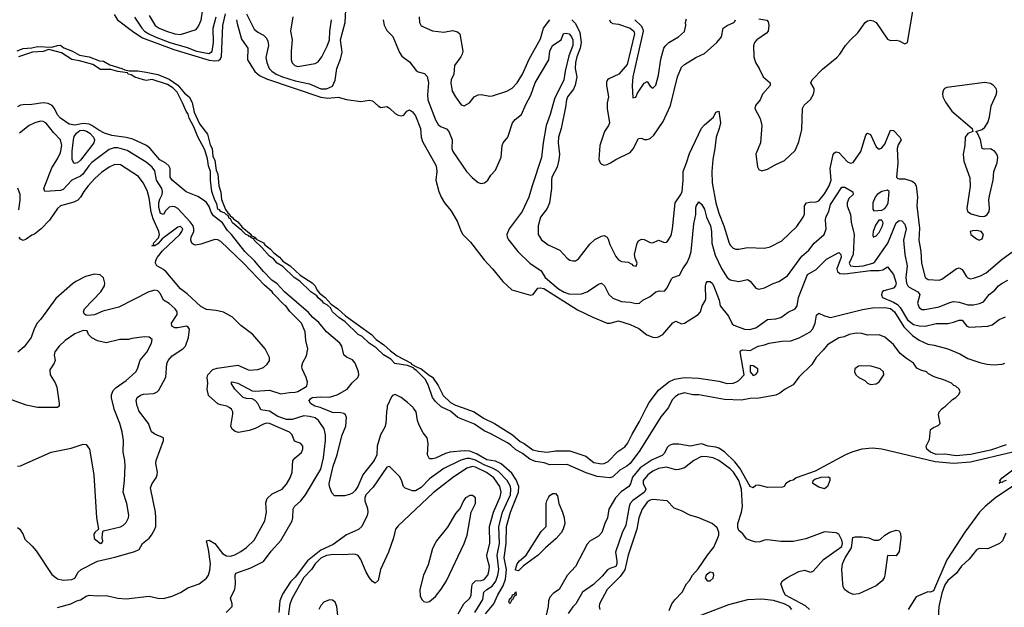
# Model space of a CAD drawing. Header units: inches. Extents: x 2001573 to 2220545, y 644482 to 846830.
# Tile 407 of 656: x 2092145 to 2099025, y 758605 to 762710. Entities that reach past the tile are written whole.
import ezdxf

# ---------------------------------------------------------------- set-up
doc = ezdxf.new("R2010")
doc.units = ezdxf.units.IN
doc.header["$MEASUREMENT"] = 0
doc.layers.add('C0795', color=7, linetype='Continuous')
doc.layers.add('C0796', color=7, linetype='Continuous')

msp = doc.modelspace()

# ---------------------------------------------------------------- linework, layer by layer
at = {"layer": 'C0795', "color": 5}
for points, elevation in [([(2092130, 759162.7), (2092147.2, 759150), (2092170, 759112.8), (2092182.2, 759082.2), (2092233.2, 759033.2), (2092260.3, 759000.3), (2092370, 758834.1), (2092410, 758804.9), (2092450, 758795), (2092510, 758799.5), (2092530, 758808.2), (2092555, 758850), (2092575, 758870), (2092690, 758928.1), (2092810, 758954.6), (2092950, 758994.3), (2092979.5, 759010), (2093003.6, 759050), (2093050, 759089.1), (2093067, 759110), (2093090.7, 759150), (2093095.9, 759170), (2093096.4, 759230), (2093093.5, 759270), (2093060.5, 759439.5), (2093070.6, 759469.4), (2093098.5, 759510), (2093106, 759530), (2093107.2, 759550), (2093097.2, 759610), (2093099.1, 759630), (2093149.6, 759770), (2093149.6, 759789.6), (2093090, 759814.7), (2093066.3, 759830), (2093045.1, 759890), (2092978.3, 759978.3), (2092969.8, 760000)], 320), ([(2092130, 759590.3), (2092150, 759593.4), (2092365.2, 759690), (2092504.1, 759715.9), (2092590, 759744.2), (2092610, 759742.4), (2092632.3, 759710), (2092664.4, 759530), (2092682.1, 759230), (2092696.1, 759150), (2092670, 759128.7), (2092663.8, 759116.2), (2092666.3, 759086.3), (2092710, 759051.3), (2092721.9, 759058.1), (2092726.2, 759070), (2092722.7, 759090), (2092726.1, 759133.9), (2092730, 759139.5), (2092850, 759168.5), (2092870, 759179.3), (2092890, 759198), (2092906.6, 759230), (2092908.3, 759250), (2092895, 759330), (2092868.1, 759410), (2092878.2, 759490), (2092882.8, 759590), (2092880.3, 759630), (2092868.7, 759690), (2092870.6, 759770.6), (2092861.8, 759830), (2092846.2, 759890), (2092805, 759990), (2092802.8, 760000)], 340), ([(2092410, 758603), (2092503.7, 758630), (2092544, 758650), (2092570, 758657.2), (2092610, 758683.5), (2092630, 758690.5), (2092690, 758685.2), (2092750, 758686.8), (2092830, 758668.1), (2092890, 758663.5), (2093050, 758682.7), (2093111, 758670), (2093150, 758667.2), (2093210, 758682), (2093270, 758709.1), (2093319.8, 758740.2), (2093399.5, 758770), (2093451, 758809), (2093464.5, 758830), (2093474.9, 758865.1), (2093478, 758910), (2093464.3, 759010), (2093450, 759070.3), (2093470, 759073.5), (2093509.2, 759050), (2093561.4, 758981.4), (2093590, 758963.7), (2093617.5, 758962.5), (2093648.6, 758971.4), (2093690, 758994.2), (2093730, 759023.2), (2093784.9, 759075.1), (2093857.8, 759210), (2093869.8, 759270), (2093864.4, 759335.6), (2093873.8, 759366.2), (2093910, 759396.9), (2093979.7, 759430), (2094010, 759464.9), (2094035.7, 759510), (2094049.8, 759550), (2094054.7, 759630), (2094070, 759650.4), (2094113.4, 759686.6), (2094123.5, 759710), (2094122.7, 759730), (2094110, 759749.6), (2094066.1, 759766.1), (2094049.8, 759810), (2094030, 759827.7), (2093890, 759889), (2093870, 759890.9), (2093850, 759885), (2093790, 759853.5), (2093750, 759840.2), (2093674.7, 759825.3), (2093650, 759832.5), (2093629, 759850), (2093620.7, 759870), (2093633.9, 759953.9), (2093634.3, 759970), (2093625.1, 759990), (2093609.2, 760000)], 280), ([(2093587.1, 758570), (2093629, 758610), (2093629.8, 758630), (2093619.3, 758670), (2093648.1, 758731.9), (2093653.3, 758770), (2093650.5, 758829.5), (2093656.4, 758843.6), (2093759.5, 758880.5), (2093850, 758924.1), (2093903.2, 758996.8), (2093970, 759071.3), (2094049.8, 759210), (2094054.8, 759230), (2094056.4, 759290), (2094066.6, 759310), (2094109.9, 759350.1), (2094143.1, 759390), (2094249.1, 759570), (2094269.2, 759650), (2094282, 759770), (2094282, 759810), (2094273.1, 759853.1), (2094233.6, 759910), (2094210, 759927.7), (2094170, 759938.8), (2094130, 759942.7), (2094050, 759917.1), (2094010, 759916.5), (2093950, 759937.9), (2093890, 759976.2), (2093830, 759984.4), (2093822.8, 760000)], 260), ([(2094712, 760000), (2094707.3, 759970), (2094704.5, 759890), (2094696, 759864), (2094666.6, 759810), (2094643, 759730), (2094640.6, 759670), (2094622.9, 759630), (2094556.1, 759550), (2094543.1, 759530), (2094508.8, 759450), (2094490, 759421.6), (2094470, 759402), (2094450, 759392.2), (2094415, 759385), (2094344.5, 759384.5), (2094325.7, 759405.7), (2094309.9, 759449.9), (2094308.2, 759470), (2094334.7, 759590), (2094363.8, 759670), (2094397.2, 759802.8), (2094424.9, 759870), (2094429.8, 759930), (2094421.6, 759950), (2094410, 759959.8), (2094390, 759964.7), (2094330, 759964.9), (2094256.8, 759996.8), (2094245.2, 760000)], 240), ([(2095400.2, 758559.8), (2095458.1, 758630), (2095486.5, 758693.5), (2095523.9, 758756.1), (2095539.2, 758800.8), (2095545.8, 758870), (2095529.5, 758950), (2095544.8, 759050), (2095546.8, 759170), (2095574.1, 759270), (2095631.3, 759410), (2095633, 759450), (2095615.4, 759495.4), (2095583.2, 759543.2), (2095510, 759608.5), (2095470, 759625), (2095410, 759635.9), (2095338, 759678), (2095290, 759695.5), (2095250, 759698.8), (2095152.1, 759687.9), (2095121, 759679), (2095050, 759647.3), (2095030, 759641.5), (2095010, 759643), (2094996, 759670), (2094999, 759750), (2094992.8, 759790), (2094963.8, 759823.8), (2094936.8, 759876.8), (2094925.3, 759910), (2094915.5, 759970), (2094897.1, 759997.1), (2094893.9, 760000)], 240), ([(2096679.7, 760000), (2096625.1, 759934.9), (2096478.9, 759701.1), (2096410.9, 759609.1), (2096388.5, 759590), (2096337.8, 759562.2), (2096290, 759517.5), (2096270, 759509), (2096179.5, 759519.5), (2096104.7, 759544.7), (2095970, 759603), (2095850, 759601.5), (2095810, 759614.6), (2095750, 759622.9), (2095729.9, 759629.9), (2095710, 759639.4), (2095659.7, 759679.7), (2095610, 759706.5), (2095577.8, 759737.8), (2095553.6, 759753.6), (2095437.3, 759817.3), (2095390, 759837.4), (2095324.5, 759884.5), (2095206, 759930), (2095155, 759975), (2095100.1, 760000)], 220), ([(2095238.1, 760000), (2095320.4, 759970), (2095387.2, 759927.2), (2095463.1, 759890), (2095588.8, 759810), (2095643.6, 759763.6), (2095670.1, 759750.1), (2095730, 759706.2), (2095770, 759695.1), (2095830, 759687.8), (2095890, 759698.2), (2095990, 759697.9), (2096101.3, 759661.3), (2096157, 759617), (2096210, 759607.9), (2096230, 759610.7), (2096256.3, 759623.7), (2096325.9, 759694.1), (2096373.8, 759726.2), (2096392.6, 759750), (2096424.5, 759815.5), (2096477.1, 759902.9), (2096526.2, 760000)], 220), ([(2099038.8, 759741.2), (2098930, 759703.5), (2098790, 759673.5), (2098690, 759664.4), (2098610, 759675.2), (2098550, 759673), (2098509.8, 759690), (2098483.5, 759710), (2098479.7, 759730), (2098502.7, 759777.3), (2098510, 759848), (2098530, 759861.8), (2098563.9, 759876.1), (2098578.3, 759890), (2098564.7, 759950), (2098571.1, 759970), (2098588, 759992), (2098599.9, 760000)], 220), ([(2099084, 759690), (2098790, 759618.9), (2098670, 759610.7), (2098542, 759622), (2098170, 759711), (2098104.1, 759715.9), (2098030, 759710.6), (2097959.2, 759690), (2097915.2, 759670), (2097704, 759556), (2097570.6, 759509.4), (2097550, 759494), (2097530, 759489), (2097498, 759470), (2097486, 759450), (2097474.9, 759445.1), (2097370, 759442), (2097310, 759458.7), (2097290, 759455.1), (2097270, 759440.5), (2097250, 759449.7), (2097177.8, 759577.8), (2097142, 759622), (2097071.1, 759691.1), (2097030, 759717.9), (2097010, 759724.8), (2096956.8, 759730), (2096910, 759746.4), (2096830.1, 759729.9), (2096750, 759745.6), (2096710, 759744.1), (2096684.5, 759735.5), (2096670, 759722.2), (2096650, 759682.3), (2096635, 759665), (2096563.7, 759636.3), (2096481, 759579), (2096426.5, 759513.5), (2096412.3, 759467.7), (2096402, 759450), (2096348.2, 759411.8), (2096309.3, 759370.7), (2096261.8, 759290), (2096253.6, 759230), (2096234.3, 759190), (2096213, 759127), (2096190, 759102.9), (2096130, 759067.1), (2096110, 759046.2), (2096029.7, 758890.3), (2095971.6, 758828.4), (2095914.2, 758730), (2095875.7, 758704.3), (2095850, 758677.2), (2095840.1, 758650), (2095837, 758610), (2095823.5, 758550)], 240), ([(2095326.4, 758570), (2095381, 758659), (2095389.1, 758710.9), (2095409.1, 758730), (2095447.5, 758752.5), (2095472.6, 758787.4), (2095486.9, 758830), (2095493.5, 758870), (2095480.8, 758970), (2095497.9, 759050), (2095494.4, 759170), (2095520.1, 759270), (2095574, 759390), (2095577.9, 759430), (2095574.1, 759450), (2095550.7, 759490), (2095490, 759553.3), (2095454, 759574), (2095390, 759600), (2095330, 759634.1), (2095290, 759644.7), (2095270, 759644.9), (2095227.1, 759632.9), (2095110, 759575.4), (2095010, 759503.1), (2094950, 759442.6), (2094910, 759418.5), (2094890, 759418), (2094838.3, 759438.3), (2094828.3, 759448.3), (2094814.2, 759494.2), (2094799.3, 759519.3), (2094730, 759589.3), (2094710, 759583.7), (2094614.8, 759445.2), (2094564.5, 759390), (2094556.2, 759370), (2094556.9, 759350), (2094576.1, 759296.1), (2094577.5, 759270), (2094572.9, 759247.1), (2094537.2, 759170), (2094512.2, 759147.8), (2094430, 759111.7), (2094336.3, 759043.7), (2094250, 759003.9), (2094157, 758930), (2094070, 758816.3), (2094037.4, 758782.6), (2093981.9, 758698.1), (2093963.5, 758650), (2093956, 758570)], 260), ([(2097663.8, 758590), (2097635.4, 758615.4), (2097496, 758690), (2097484.2, 758710), (2097463, 758770), (2097475.1, 758790), (2097504.7, 758810), (2097590, 758855.6), (2097630, 758864.4), (2097670, 758850.3), (2097690, 758857.6), (2097761.9, 758938.1), (2097889.7, 759030), (2097895.5, 759050), (2097890, 759073.3), (2097870, 759115.8), (2097850, 759126.4), (2097770, 759131.6), (2097637.5, 759082.5), (2097550, 759064.5), (2097464.6, 759064.6), (2097370, 759076), (2097350, 759074.3), (2097317.2, 759062.8), (2097290, 759061.4), (2097250.8, 759070.8), (2097224.7, 759084.7), (2097198.5, 759118.5), (2097170, 759141.6), (2097162.9, 759162.9), (2097163.2, 759190), (2097189.9, 759270.1), (2097195.9, 759310), (2097188.5, 759430), (2097171.1, 759490), (2097133.1, 759550), (2097110, 759572.8), (2097030, 759629.8), (2096990, 759648.7), (2096950, 759657.1), (2096910, 759657.7), (2096857.1, 759630), (2096790, 759580.4), (2096752.2, 759567.8), (2096730, 759565), (2096664.6, 759584.6), (2096610, 759574.1), (2096570, 759557.3), (2096533.7, 759530), (2096502.6, 759490), (2096502, 759470), (2096521, 759430), (2096510.2, 759410), (2096428.7, 759351.3), (2096412, 759330), (2096403.9, 759310), (2096381, 759179), (2096354.9, 759125.1), (2096309.5, 758990), (2096318.7, 758930), (2096318.5, 758910), (2096310.6, 758890), (2096270, 758877.3), (2096253.6, 758866.4), (2096216.5, 758823.5), (2096154.4, 758765.6), (2096077.6, 758710), (2096031.4, 758630), (2096011, 758609), (2095978.2, 758561.8)], 260), ([(2095210, 758559.2), (2095248.8, 758630), (2095291.2, 758670), (2095299.3, 758690), (2095304.2, 758750), (2095310.5, 758770), (2095330, 758790.8), (2095370, 758792.9), (2095390, 758799.5), (2095416, 758830), (2095424.2, 758855.8), (2095427.8, 758890), (2095411.9, 758950), (2095410.7, 758970), (2095429.5, 759050), (2095428.9, 759170), (2095455.1, 759270), (2095502.7, 759377.3), (2095510.3, 759410.3), (2095499.5, 759450), (2095457.5, 759510), (2095406.9, 759546.9), (2095330, 759584.2), (2095310, 759587.8), (2095270, 759578.2), (2095170.4, 759509.6), (2095035.7, 759404.3), (2094790, 759174.2), (2094771.1, 759150), (2094756.8, 759090), (2094723.2, 758990), (2094666.2, 758870), (2094650, 758792.7), (2094630, 758774.7), (2094610, 758785.4), (2094590, 758811.1), (2094567.4, 758850), (2094530, 758939.7), (2094510, 758967.4), (2094494.9, 758974.9), (2094470, 758977.4), (2094409.3, 758970.7), (2094335, 758975), (2094290, 758966.8), (2094250, 758948.7), (2094209, 758910), (2094184.8, 758870), (2094130, 758812.3), (2094049.1, 758670), (2094033.1, 758626.9), (2094017.6, 758510)], 280), ([(2099039.5, 759490), (2099016.7, 759483.3), (2099010, 759477), (2099000.7, 759479.3), (2098989, 759470), (2098999, 759481), (2098995.1, 759490), (2099010, 759510.4), (2099113, 759587)], 240), ([(2099110, 759466.8), (2098967.1, 759372.9), (2098890.5, 759310), (2098851.1, 759270), (2098748.8, 759131.2), (2098624.2, 758935.8), (2098530, 758719.7), (2098510, 758711.3), (2098490, 758713), (2098410, 758678.7), (2098353.4, 758590)], 260), ([(2096683.6, 758583.6), (2096703, 758630), (2096722.2, 758657.8), (2096773.3, 758710), (2096805.6, 758770), (2096826.8, 758793.2), (2096847.6, 758830), (2096885.9, 758874.1), (2096951, 758970), (2096994.7, 759025.3), (2097024, 759090), (2097030.5, 759110), (2097030.5, 759130.5), (2097019.4, 759159.4), (2096983.5, 759190), (2096890, 759229.5), (2096829, 759249), (2096770, 759279), (2096718.1, 759298.1), (2096669.1, 759349.1), (2096570, 759357.9), (2096550, 759354.5), (2096530, 759339.6), (2096495, 759290), (2096471.2, 759230), (2096458, 759150), (2096396, 758970), (2096373.3, 758866.7), (2096340.7, 758819.3), (2096251.5, 758730), (2096196.9, 758630), (2096194.4, 758610), (2096199, 758590)], 280), ([(2099036.9, 759123.1), (2099013, 759070), (2098990.8, 759050), (2098910, 759013), (2098850, 759015.8), (2098830, 759006.9), (2098778.9, 758941.1), (2098726.8, 758893.2), (2098690, 758842.4), (2098630, 758792.8), (2098610, 758762.2), (2098590, 758703.5), (2098568.9, 758610), (2098562.6, 758530)], 280), ([(2097540.3, 758590), (2097523.4, 758610), (2097486.8, 758630), (2097413.2, 758653.2), (2097330, 758662.5), (2097230, 758656.8), (2097097.6, 758622.4), (2096850, 758527.3)], 280), ([(2094367.6, 758547.6), (2094360.9, 758610), (2094350, 758642), (2094330, 758655.4), (2094310, 758656.4), (2094270, 758641.1), (2094250, 758618.7), (2094236.1, 758590)], 320)]:
    msp.add_lwpolyline(points, dxfattribs=dict(at, elevation=elevation))
for points, elevation in [([(2097770, 759433.3), (2097730, 759444.7), (2097686.6, 759470), (2097689.2, 759490), (2097700.8, 759499.2), (2097746.2, 759513.8), (2097796.7, 759516.7), (2097805.5, 759510), (2097806.3, 759490), (2097790, 759449.5)], 240), ([(2095310, 759386.8), (2095290, 759386.8), (2095261.3, 759370), (2095247.2, 759350), (2095223.2, 759296.8), (2095190, 759259.7), (2095135.2, 759164.8), (2095056.8, 759070), (2095030, 759015.1), (2094998.6, 758901.4), (2094966.6, 758830), (2094941.2, 758730), (2094944.1, 758684.1), (2094957.8, 758657.8), (2094970, 758646.7), (2094990, 758641.1), (2095010, 758646.5), (2095050, 758681.2), (2095090, 758731.2), (2095128.5, 758790), (2095250.4, 759050), (2095271.1, 759108.9), (2095301.2, 759270), (2095329.2, 759330), (2095329.8, 759369.8)], 320), ([(2095630, 758859.8), (2095610, 758864.5), (2095609.1, 758869.1), (2095622.4, 758910), (2095638.7, 758930), (2095684.1, 758970), (2095790, 759134.8), (2095825.2, 759170), (2095823.5, 759330), (2095827.7, 759350), (2095842.1, 759377.9), (2095852.2, 759387.8), (2095870, 759399.3), (2095890, 759400.2), (2095904, 759384), (2095911.6, 759330), (2095938.8, 759270), (2095950.5, 759230.5), (2095954.7, 759190), (2095943.9, 759150), (2095930, 759126), (2095894.1, 759085.9), (2095818.9, 759021.1), (2095768, 758970), (2095665.7, 758894.3)], 220), ([(2098270, 758965.1), (2098210, 758968), (2098191.5, 758830), (2098185.3, 758810), (2098170.8, 758789.2), (2098130, 758756.4), (2098010, 758699.4), (2097970, 758694.5), (2097934.3, 758710), (2097909.6, 758730), (2097900.5, 758750), (2097898, 758770), (2097889.8, 758870), (2097895, 758910), (2097913, 758950), (2097958.6, 759021.4), (2097967.9, 759092.1), (2097982.6, 759097.4), (2098030, 759097.8), (2098078.4, 759090), (2098115.4, 759075.4), (2098145.8, 759074.2), (2098159.3, 759080.7), (2098190, 759110), (2098225.8, 759130), (2098270, 759143.1), (2098290, 759139.8), (2098299.8, 759119.8), (2098302.1, 759090), (2098290, 758996.2)], 240), ([(2096970, 758849.6), (2096942, 758830), (2096935.6, 758810), (2096950, 758789.4), (2096970, 758790.3), (2096990, 758808.1), (2096994.6, 758830), (2096990, 758846)], 280), ([(2095570, 758629.2), (2095562.9, 758642.9), (2095570, 758666), (2095574.6, 758665.4), (2095574, 758670), (2095584.7, 758675.3), (2095590, 758693.4), (2095603.7, 758696.3), (2095612.3, 758712.3), (2095613.7, 758690), (2095600.3, 758679.7), (2095590, 758657.2), (2095583.5, 758656.5)], 220)]:
    msp.add_lwpolyline(points, close=True, dxfattribs=dict(at, elevation=elevation))
at = {"layer": 'C0796', "color": 5}
for points, elevation in [([(2093731.2, 762751.2), (2093783.8, 762643.8), (2093810, 762622.8), (2093850, 762602.3), (2093870, 762581.1), (2093880.3, 762560.3), (2093884.3, 762530), (2093865.9, 762445.9), (2093871.4, 762410), (2093889.4, 762370), (2093908, 762350), (2093938, 762330), (2093981.7, 762310), (2094070, 762283.5), (2094170, 762261.2), (2094250, 762226.3), (2094290, 762226), (2094330, 762244.5), (2094350, 762287.2), (2094362.4, 762370), (2094386, 762434), (2094397.6, 762482.4), (2094387.6, 762570), (2094419, 762690), (2094429.2, 762869.2)], 260), ([(2092805.2, 762745.2), (2092829.7, 762709.7), (2092942.6, 762622.6), (2093003.8, 762583.8), (2093221.6, 762501.6), (2093470, 762427.7), (2093510, 762421.4), (2093535.1, 762424.9), (2093546.9, 762433.1), (2093555.4, 762450), (2093564.8, 762670), (2093584.1, 762750)], 240), ([(2092948.7, 762728.7), (2092999.4, 762650), (2093017.8, 762630), (2093047.4, 762610), (2093091.2, 762590), (2093193.4, 762550), (2093316, 762516), (2093381, 762490), (2093466.4, 762473.6), (2093490, 762487.2), (2093499.7, 762550), (2093497, 762650), (2093517.2, 762730)], 260), ([(2093050, 762739.6), (2093090.9, 762670), (2093119.1, 762650), (2093170.1, 762630.1), (2093230, 762611.3), (2093270, 762607), (2093377.5, 762642.5), (2093395.8, 762664.2), (2093413.8, 762706.2), (2093422.2, 762770)], 280), ([(2094054.3, 762730), (2094038, 762630), (2094049.2, 762570), (2094041.5, 762490), (2094042.8, 762430), (2094048.9, 762408.9), (2094066.8, 762390), (2094090, 762383.6), (2094210, 762404.5), (2094230, 762415.3), (2094255.7, 762450), (2094293.9, 762526.1), (2094310.3, 762569.7), (2094312, 762630), (2094323.9, 762710)], 280), ([(2094937.2, 762730), (2094939.2, 762690), (2094950, 762666.7), (2095030, 762632.6), (2095110, 762622), (2095170, 762635), (2095205, 762625), (2095220.1, 762610), (2095240.9, 762490), (2095238.1, 762470), (2095228.9, 762450), (2095184.3, 762390), (2095178, 762330), (2095160.2, 762290), (2095158.2, 762270), (2095166.4, 762210), (2095190, 762170.3), (2095230, 762114.9), (2095250, 762109.3), (2095288.7, 762130), (2095320.7, 762170), (2095350, 762184.5), (2095370, 762186.9), (2095430, 762174.7), (2095450, 762178), (2095550.4, 762209.6), (2095587.5, 762232.5), (2095620.8, 762270), (2095657.7, 762330), (2095706.5, 762433.5), (2095783.7, 762576.3), (2095805, 762650), (2095848.9, 762710)], 280), ([(2097310, 762716.5), (2097365.8, 762705.8), (2097374.7, 762694.7), (2097379.3, 762670), (2097376.3, 762630), (2097363.7, 762616.3), (2097297.1, 762570), (2097279.5, 762550), (2097271.8, 762528.2), (2097274.9, 762450), (2097287.9, 762410), (2097312.9, 762370), (2097341.5, 762310), (2097388.7, 762268.7), (2097388.8, 762250), (2097336.9, 762190), (2097319.6, 762150), (2097286.3, 762110), (2097282.4, 762090), (2097319, 762019), (2097330.1, 761970), (2097321.2, 761850), (2097290.3, 761770), (2097301.1, 761681.1), (2097310, 761664), (2097330, 761654.9), (2097370, 761664.9), (2097423.9, 761696.1), (2097490, 761726.4), (2097562.9, 761797.1), (2097590, 761857.1), (2097610, 761944), (2097614.4, 762090), (2097626.3, 762113.7), (2097670, 762151.3), (2097691.2, 762190), (2097696.2, 762210), (2097695.8, 762230), (2097674.3, 762270), (2097682, 762290), (2097755.5, 762364.5), (2097854.5, 762445.5), (2097876.2, 762470), (2097915.1, 762530), (2097950, 762570.3), (2098002.5, 762617.5), (2098052.6, 762690), (2098070, 762701.6), (2098090, 762706.7), (2098110, 762703), (2098130, 762690.2), (2098210, 762573.4), (2098230, 762564.2), (2098270, 762567.6), (2098290, 762562.3), (2098330, 762541.6), (2098350, 762551), (2098387.1, 762770)], 320), ([(2093660.6, 762710), (2093664.3, 762684.3), (2093694.9, 762574.9), (2093739, 762510), (2093737.8, 762430), (2093788.5, 762348.5), (2093820.4, 762320.4), (2093870, 762295.9), (2094248.7, 762168.7), (2094297.4, 762162.6), (2094370, 762168.1), (2094430, 762153.4), (2094530, 762139.6), (2094590, 762148.2), (2094610, 762143), (2094650, 762107.3), (2094670, 762096.3), (2094710, 762103), (2094730, 762092.7), (2094770, 762055.8), (2094790, 762043.8), (2094810, 762039.1), (2094830, 762044), (2094850, 762070.5), (2094870, 762079.3), (2094890, 762067), (2094910, 762039), (2094945.1, 761950), (2094950.9, 761890), (2094959.8, 761859.8), (2095056.4, 761690), (2095060.7, 761650), (2095054, 761590), (2095073.7, 761510), (2095090.3, 761470), (2095113, 761430), (2095157.6, 761377.6), (2095201.5, 761301.5), (2095229.7, 761230), (2095242.9, 761210), (2095296.5, 761156.5), (2095390, 761032.9), (2095448, 760970), (2095520.5, 760880.5), (2095583.2, 760823.2), (2095714.5, 760785.5), (2095734, 760790), (2095765.6, 760834.4), (2095783.3, 760836.7), (2095808.8, 760831.2), (2096044.1, 760684.1), (2096150, 760631.3), (2096250, 760590.7), (2096271, 760589), (2096330, 760605.4), (2096410, 760580.5), (2096471.9, 760551.9), (2096527.7, 760507.7), (2096570, 760492), (2096590, 760490.1), (2096610, 760494.2), (2096639.1, 760510), (2096708.6, 760591.4), (2096730, 760604.2), (2096770, 760585.7), (2096790, 760590.2), (2096887.3, 760650), (2096902.9, 760670), (2096914.5, 760710), (2096934.9, 760745.1), (2096938.9, 760761.1), (2096937.6, 760850), (2096941.2, 760870), (2096950, 760880.8), (2096970, 760880.7), (2096984, 760870), (2096994.1, 760854.1), (2097032.7, 760750), (2097038.8, 760710), (2097098.6, 760638.6), (2097124.7, 760584.7), (2097135.6, 760575.6), (2097210, 760548.2), (2097245.6, 760545.6), (2097290, 760556.9), (2097370, 760615.6), (2097430, 760621.1), (2097462.7, 760630), (2097514.2, 760665.8), (2097562.9, 760690), (2097576.9, 760710), (2097587.2, 760770), (2097649.8, 760930), (2097710, 760965.1), (2097783, 761037), (2097870, 761084), (2097884, 761070), (2097885, 761050), (2097856, 760970), (2097859.6, 760950), (2097876.7, 760936.7), (2097910, 760934.6), (2098090, 760957.2), (2098150, 760957.2), (2098176.3, 760963.7), (2098210, 760983.6), (2098250.1, 760930), (2098269.7, 760870), (2098264.6, 760850), (2098250, 760834.6), (2098183.5, 760816.5), (2098171.7, 760808.3), (2098167, 760787), (2098174.6, 760770), (2098250, 760737.6), (2098279.3, 760719.3), (2098298.5, 760698.5), (2098350, 760613.3), (2098390, 760581.1), (2098430, 760570.7), (2098471.7, 760568.3), (2098550, 760586.9), (2098630, 760588.2), (2098670, 760596.6), (2098710, 760611.5), (2098730, 760610.1), (2098763.9, 760570), (2098782.5, 760562.5), (2098910.3, 760569.7), (2098941.3, 760578.7), (2098990, 760615.8), (2099033.7, 760633.7)], 240), ([(2094685, 762710), (2094691.4, 762671.4), (2094710, 762634), (2094751.6, 762591.6), (2094800, 762480), (2094815.6, 762455.6), (2094870, 762415.5), (2094915.4, 762355.4), (2094930, 762345.5), (2094973.1, 762333.1), (2094993.1, 762313.1), (2095001.5, 762270), (2094995.7, 762184.3), (2094998.1, 762150), (2095050, 762010.2), (2095070, 761977.8), (2095084.8, 761964.8), (2095127, 761947), (2095144.9, 761930), (2095166.2, 761870), (2095164.6, 761810), (2095171.1, 761790), (2095268.4, 761648.4), (2095307.1, 761607.1), (2095350, 761572.9), (2095370, 761565), (2095392.8, 761570), (2095416.8, 761590), (2095436.8, 761623.2), (2095470, 761658.4), (2095509.9, 761750), (2095517.8, 761830), (2095524.1, 761850), (2095555.8, 761890), (2095590, 761990.2), (2095607.6, 762012.4), (2095652.5, 762047.5), (2095682.5, 762117.5), (2095717.4, 762182.6), (2095746.3, 762270), (2095843.8, 762430), (2095850, 762490.4), (2095869.2, 762530), (2095928.4, 762570), (2095945.6, 762614.4), (2095964, 762616), (2095984.9, 762610), (2096002.1, 762590), (2096009.5, 762569.5), (2096010.1, 762530), (2095982.1, 762457.9), (2095955.8, 762350), (2095948.2, 762290), (2095881.8, 762158.2), (2095853, 762047), (2095824.9, 761970), (2095803.8, 761850), (2095792.6, 761747.4), (2095725.7, 761550), (2095703.9, 761470), (2095657.3, 761370), (2095566.1, 761250), (2095549.5, 761210), (2095551.9, 761190), (2095562.7, 761170), (2095627.2, 761090), (2095710, 761009.1), (2095790, 760956.1), (2095818.1, 760910), (2095910, 760829.8), (2095950, 760807.3), (2095990, 760792.2), (2096070, 760794.2), (2096110, 760807.9), (2096190, 760863.1), (2096210, 760868.5), (2096232, 760852), (2096263.1, 760790), (2096290, 760765.3), (2096350, 760740.5), (2096410, 760737.1), (2096453.4, 760726.6), (2096475.3, 760730), (2096499, 760750), (2096550, 760776.5), (2096590, 760808.7), (2096616, 760816), (2096650, 760814.6), (2096670, 760837), (2096700.7, 760899.3), (2096710, 760908.5), (2096755.8, 760924.2), (2096778.5, 760970), (2096810, 761014.6), (2096826.3, 761050), (2096837.7, 761090), (2096856.8, 761283.2), (2096869.7, 761350), (2096870, 761392), (2096872.8, 761407.2), (2096890, 761437.1), (2096910, 761422), (2096930, 761386.4), (2096945.2, 761330), (2096972.6, 761270), (2096980.1, 761230), (2096981.8, 761150), (2097004.6, 761064.6), (2097050, 760972.7), (2097090, 760908.1), (2097110, 760892.2), (2097170, 760882), (2097230, 760894.7), (2097250, 760883.6), (2097290, 760834.9), (2097310, 760828.4), (2097350, 760835.8), (2097410, 760867.2), (2097450, 760880.3), (2097510, 760920.3), (2097610, 761057.3), (2097659.6, 761100.4), (2097695.8, 761150), (2097767.2, 761210), (2097779.8, 761250), (2097775.7, 761310), (2097779.1, 761330), (2097799.1, 761370), (2097810, 761419), (2097890, 761539.5), (2097910, 761540.3), (2097968.1, 761508.1), (2097968.4, 761490), (2097939.6, 761460.4), (2097926.4, 761430), (2097928.1, 761410), (2097949.6, 761350), (2097956.2, 761296.2), (2097976, 761210), (2097968.3, 761070), (2097941.8, 761010), (2097951.4, 760991.4), (2097986.8, 760986.8), (2098038, 760990), (2098106.4, 761010), (2098120.6, 761019.4), (2098210.9, 761149.1), (2098269.5, 761290.5), (2098290, 761308.3), (2098310, 761305.6), (2098330, 761281.2), (2098339.6, 761250), (2098322.1, 761170), (2098330.1, 761070), (2098346.9, 760990), (2098338, 760910), (2098340.8, 760870), (2098350.4, 760850.4), (2098361, 760841), (2098421.7, 760810), (2098434.9, 760790), (2098418, 760730), (2098430, 760699.3), (2098450, 760686), (2098470, 760685), (2098570, 760703), (2098644.6, 760735.4), (2098670, 760741.5), (2098710, 760737.6), (2098770, 760717), (2098810, 760718.2), (2098852.9, 760727.1), (2098880.1, 760739.9), (2098918.6, 760790), (2098958.3, 760821.7), (2098984.1, 760850), (2099009.4, 760870.6), (2099050, 760889.6)], 260), ([(2096002.8, 762710), (2096030, 762683.5), (2096060, 762620), (2096067.8, 762550), (2096061.3, 762510), (2096038.3, 762450), (2096028.4, 762410), (2096026.3, 762370), (2096037.4, 762310), (2096027.7, 762252.3), (2096016, 762224), (2095972.4, 762170), (2095966.1, 762150), (2095960.3, 762099.7), (2095929.5, 761950.5), (2095910.8, 761889.2), (2095907.5, 761850), (2095917.4, 761770), (2095913.8, 761730), (2095900, 761680), (2095864.4, 761610), (2095860.5, 761590), (2095861.6, 761530), (2095848.2, 761430), (2095830.1, 761389.9), (2095784.4, 761330), (2095767.5, 761270), (2095768.9, 761210), (2095791.6, 761171.6), (2095838.2, 761138.2), (2095919.5, 761099.5), (2095970, 761043.7), (2095989.4, 761029.4), (2096010, 761024.5), (2096030, 761026.4), (2096050, 761038.7), (2096130, 761141.1), (2096165.2, 761174.8), (2096210, 761197.8), (2096230, 761202.3), (2096250, 761190.3), (2096257.8, 761177.8), (2096270, 761138.8), (2096310, 761056.3), (2096330, 761033), (2096350, 761021.6), (2096396.3, 761016.3), (2096422, 761002), (2096430, 760992), (2096452.7, 760987.3), (2096459, 761010), (2096445.2, 761045.2), (2096441.2, 761070), (2096459, 761150), (2096470, 761164.7), (2096490, 761176), (2096510, 761173.4), (2096550, 761154.4), (2096570, 761150.4), (2096610, 761168.7), (2096650, 761154), (2096663.9, 761156.1), (2096670, 761158), (2096696.4, 761203.6), (2096707.9, 761250), (2096726.3, 761430), (2096765.2, 761490), (2096773.3, 761510), (2096781.8, 761590), (2096780.9, 761650), (2096805.5, 761710), (2096824.7, 761775.3), (2096910, 761951.7), (2096930, 761976.5), (2096992.3, 762030), (2097010, 762064.7), (2097030, 762070.7), (2097041.5, 761990), (2097033.7, 761950), (2097011.8, 761888.2), (2097003.6, 761810), (2096987.6, 761732.4), (2096981, 761650), (2096983.6, 761570), (2097009.7, 761430), (2097030, 761358), (2097065.2, 761270), (2097102.6, 761150), (2097111.8, 761131.8), (2097130, 761113.1), (2097150, 761106.4), (2097170, 761106.4), (2097230, 761118.9), (2097350, 761113.4), (2097390, 761124.4), (2097470, 761165.7), (2097575.2, 761264.8), (2097620.8, 761330), (2097629.1, 761350.9), (2097629.9, 761410), (2097642.6, 761430), (2097663.7, 761436.3), (2097710, 761436.6), (2097730, 761445.4), (2097770, 761493.7), (2097801.7, 761550), (2097816, 761590), (2097807.5, 761670), (2097830, 761767.7), (2097839.8, 761780.2), (2097850, 761788), (2097870, 761782), (2097930, 761717.5), (2097950, 761707.6), (2097970, 761711.5), (2098023, 761790), (2098057.7, 761902.3), (2098066, 761914), (2098070, 761916.4), (2098090, 761908.4), (2098130, 761822), (2098150, 761806), (2098170, 761813.7), (2098190, 761840.3), (2098230, 761938), (2098250, 761936.9), (2098295.8, 761890), (2098304.4, 761870), (2098284.7, 761835.3), (2098276.8, 761810), (2098281.1, 761710), (2098273, 761610), (2098280.6, 761600.6), (2098290, 761597.6), (2098330, 761597.6), (2098381.8, 761581.8), (2098398.9, 761570), (2098410.1, 761550), (2098418.5, 761470), (2098413.4, 761410), (2098433.8, 761253.8), (2098428.8, 761170), (2098441.9, 761090), (2098446.7, 761010), (2098471.5, 760910), (2098494.1, 760894.1), (2098570, 760890.1), (2098590, 760896.3), (2098690, 760970.1), (2098710, 760977.5), (2098730, 760964.7), (2098758.3, 760918.3), (2098770, 760907.6), (2098790, 760900.9), (2098810, 760904), (2098860.1, 760919.9), (2098899.2, 760940.8), (2099010, 761036.2), (2099111.4, 761108.6)], 280), ([(2096266.4, 762710), (2096273.6, 762693.6), (2096290, 762683.2), (2096330, 762677.9), (2096410.8, 762650), (2096436.6, 762630), (2096441.8, 762610), (2096390, 762397.5), (2096331.1, 762328.9), (2096263.1, 762296.9), (2096253.7, 762290), (2096246.6, 762273.4), (2096245.7, 762250), (2096259.6, 762170), (2096250.8, 762130), (2096249.5, 762090), (2096266, 761990), (2096259.2, 761970), (2096231.7, 761928.3), (2096198.4, 761830), (2096193, 761733), (2096202, 761710), (2096210, 761700.4), (2096230, 761694.9), (2096250, 761698.3), (2096274.5, 761710), (2096310, 761732.9), (2096410, 761781.8), (2096432.4, 761807.6), (2096470, 761879.5), (2096490, 761881.7), (2096510, 761874), (2096530, 761872.6), (2096550, 761880.3), (2096576.1, 761903.9), (2096640.5, 761999.5), (2096692, 762110), (2096742.2, 762310), (2096770, 762378), (2096790, 762398), (2096870, 762446.2), (2096930, 762473.1), (2097016.9, 762550), (2097048.2, 762590), (2097061.1, 762650), (2097087.8, 762670), (2097136.3, 762690), (2097142.2, 762697.8), (2097146.8, 762710)], 320), ([(2096443.5, 762710), (2096487.1, 762667.1), (2096497.5, 762650), (2096502.2, 762630), (2096428.9, 762310), (2096423.9, 762250), (2096430, 762164.7), (2096450, 762167.7), (2096463, 762197), (2096510, 762267.2), (2096530, 762277.1), (2096550, 762244.9), (2096570, 762230.5), (2096590, 762253), (2096610, 762322.8), (2096625.3, 762434.7), (2096646.8, 762510), (2096655, 762525), (2096681.5, 762550), (2096749.8, 762590.2), (2096790, 762628.4), (2096801.1, 762670), (2096798, 762690), (2096804.4, 762715.6)], 340), ([(2092127.8, 762492.2), (2092170, 762508.2), (2092230, 762513.4), (2092270, 762522), (2092370, 762518), (2092410, 762530.3), (2092430, 762531.7), (2092454.2, 762514.2), (2092515.5, 762490), (2092562.2, 762462.2), (2092631, 762450), (2092702, 762422), (2092730, 762420.4), (2092774.9, 762394.9), (2092858.8, 762370), (2092879, 762359), (2092910, 762352.9), (2092970, 762353.1), (2093030, 762343.7), (2093110, 762326.7), (2093190, 762295.5), (2093250, 762252.8), (2093296.1, 762196.1), (2093330.2, 762170), (2093350, 762130.7), (2093363.9, 762063.9), (2093401.7, 761981.7), (2093458.3, 761910), (2093476.3, 761836.3), (2093490.1, 761810), (2093495.9, 761755.9), (2093510, 761726), (2093518, 761658), (2093530.2, 761629.8), (2093536.2, 761550), (2093550, 761506), (2093554.5, 761454.5), (2093584.5, 761384.5), (2093600.7, 761360.7), (2093610, 761354.9), (2093617.5, 761337.5), (2093630, 761330.2), (2093638.4, 761318.4), (2093670, 761299), (2093700.5, 761260.5), (2093762.4, 761210), (2093762.4, 761202.4), (2093787.3, 761190), (2093780, 761180), (2093770, 761183.5), (2093757, 761190), (2093757, 761197), (2093750, 761196.2), (2093743.5, 761203.5), (2093724.5, 761210), (2093698.2, 761238.2), (2093631.6, 761290), (2093617.8, 761317.8), (2093610, 761320.5), (2093602.5, 761342.5), (2093590, 761346.2), (2093579.3, 761359.3), (2093552, 761370), (2093541.8, 761381.8), (2093530, 761386.2), (2093523.7, 761423.7), (2093507.9, 761450), (2093487.3, 761510), (2093479.3, 761590), (2093479.3, 761650), (2093464.5, 761690), (2093458.2, 761738.2), (2093439.8, 761799.8), (2093390, 761892.7), (2093362.2, 761962.2), (2093330, 762021.2), (2093322, 762050), (2093308.4, 762070), (2093284, 762130), (2093244.8, 762204.8), (2093215.1, 762235.1), (2093177.6, 762257.6), (2093070, 762291.6), (2093030, 762286.2), (2093010, 762289), (2092950, 762307.3), (2092924.1, 762324.1), (2092902.7, 762330), (2092897.6, 762337.6), (2092881.6, 762341.6), (2092830, 762347.9), (2092782.2, 762362.2), (2092710, 762362.6), (2092656.2, 762396.2), (2092562.9, 762422.9), (2092510, 762431.6), (2092437.6, 762477.6), (2092350, 762500.7), (2092310, 762488.3), (2092235.9, 762484.1), (2092136, 762450)], 220), ([(2094245.2, 760000), (2094208.8, 760010), (2094177.5, 760030), (2094168.5, 760050), (2094177.5, 760062.5), (2094190, 760070.1), (2094250, 760076.6), (2094310, 760073.3), (2094363.5, 760090), (2094434.3, 760130), (2094467.5, 760172.5), (2094507.6, 760210), (2094515.8, 760230), (2094512.8, 760250), (2094489.6, 760310), (2094470, 760333.1), (2094430, 760353.3), (2094410, 760369.8), (2094396.9, 760430), (2094382.4, 760450), (2094289.6, 760529.6), (2094234.9, 760594.9), (2094193, 760630), (2094163.6, 760663.6), (2093996.7, 760810), (2093944, 760864), (2093907.5, 760890), (2093850, 760950), (2093785, 761025), (2093719.2, 761090), (2093625.4, 761210), (2093597.5, 761237.5), (2093561.6, 761290), (2093499.6, 761339.6), (2093484.3, 761364.3), (2093470, 761404.2), (2093450, 761432.6), (2093430, 761450.4), (2093390, 761474.4), (2093307.9, 761507.9), (2093210, 761587.8), (2093197.2, 761610), (2093196.3, 761670), (2093187.5, 761690), (2093167.5, 761707.5), (2093123.6, 761730), (2093057.2, 761810), (2093031.9, 761830), (2092936.5, 761876.5), (2092890, 761888.1), (2092790, 761902), (2092738.4, 761918.4), (2092697.3, 761937.3), (2092650.3, 761970.3), (2092630, 761979), (2092590, 761984.2), (2092530, 761972.2), (2092490, 761979.5), (2092430, 762021.5), (2092410, 762045.7), (2092389.3, 762089.3), (2092371.3, 762111.3), (2092345.1, 762125.1), (2092310, 762130.3), (2092230, 762118.3), (2092170, 762116.2), (2092150, 762111.8), (2092130, 762100.2)], 240), ([(2093822.8, 760000), (2093808.9, 760030), (2093790, 760050.5), (2093770, 760060.8), (2093730, 760062.7), (2093707.2, 760070), (2093648.1, 760130), (2093622, 760170), (2093630, 760179.5), (2093670, 760171.5), (2093770, 760116.9), (2093790, 760114.4), (2093890, 760122.9), (2093970, 760095.3), (2094030, 760106), (2094070, 760107.2), (2094090, 760113.5), (2094151.1, 760150), (2094157, 760177), (2094147.1, 760210), (2094118.4, 760270), (2094117, 760290), (2094124.4, 760315.6), (2094150, 760362), (2094159, 760410), (2094145.2, 760470), (2094139.3, 760530), (2094114.5, 760590), (2094032.3, 760672.3), (2094004.5, 760710), (2093995, 760715), (2093916.5, 760796.5), (2093909.7, 760810), (2093855.7, 760855.7), (2093709, 761010), (2093550, 761160.3), (2093530, 761172.7), (2093510, 761174.4), (2093410, 761140.8), (2093374.9, 761134.9), (2093359.4, 761139.4), (2093348.8, 761148.8), (2093340.4, 761170), (2093343.4, 761190), (2093361.7, 761230), (2093363.3, 761250), (2093356.9, 761270), (2093337.7, 761297.7), (2093250, 761390.9), (2093230, 761402.5), (2093210, 761405), (2093190, 761401.5), (2093164.3, 761375.7), (2093150, 761348.2), (2093130, 761356), (2093117.6, 761397.6), (2093117, 761430), (2093123.8, 761456.2), (2093140.1, 761490), (2093143, 761510), (2093137.6, 761530), (2093101.6, 761590), (2093090, 761654.6), (2093070, 761680.5), (2093030, 761714.2), (2092895.5, 761795.5), (2092830, 761814.3), (2092806.3, 761813.7), (2092770, 761803.2), (2092650, 761713.3), (2092627.6, 761690), (2092587.5, 761630), (2092570, 761616.8), (2092509.5, 761590), (2092450, 761524.9), (2092430, 761517.5), (2092322, 761510), (2092315, 761530), (2092370, 761675.3), (2092410, 761738.4), (2092430, 761783.2), (2092438.8, 761830), (2092430, 761870.9), (2092381.8, 761921.8), (2092330, 761988.2), (2092310, 761999.7), (2092290, 762000.4), (2092250.7, 761990), (2092212.4, 761970), (2092143.7, 761916.3)], 260), ([(2093609.2, 760000), (2093593.2, 760010), (2093550, 760018.5), (2093530, 760027.2), (2093465.6, 760085.6), (2093456.2, 760130), (2093460.7, 760170), (2093456.4, 760210), (2093461, 760230), (2093494.7, 760265.3), (2093525.1, 760274.9), (2093670, 760295.8), (2093750, 760262.3), (2093810, 760266.5), (2093850, 760281.3), (2093875.5, 760304.5), (2093892, 760328), (2093891.6, 760350), (2093859.9, 760410), (2093774.5, 760510), (2093690, 760574.4), (2093632.6, 760632.6), (2093570, 760666.2), (2093518.1, 760678.1), (2093450, 760685.1), (2093410, 760705.4), (2093314.9, 760794.9), (2093269.9, 760830), (2093170, 760948.9), (2093150, 760965.3), (2093104.2, 760990), (2093094.3, 761010), (2093097.8, 761030), (2093108.2, 761050), (2093144.3, 761095.7), (2093263.8, 761210), (2093279.1, 761230), (2093285, 761250), (2093270, 761265.8), (2093250, 761261.4), (2093142, 761178), (2093110, 761143.9), (2093090, 761129.8), (2093069.8, 761129.8), (2093082, 761138), (2093080.5, 761150), (2093115, 761185), (2093121.5, 761210), (2093117.9, 761230), (2093078.1, 761318.1), (2093064.6, 761364.6), (2093050, 761465.1), (2093037.1, 761517.1), (2093009, 761570), (2092974.9, 761614.9), (2092850, 761696.3), (2092810, 761697.9), (2092770, 761679.2), (2092716.9, 761643.1), (2092670, 761601), (2092623.2, 761550), (2092592.7, 761510), (2092570.2, 761470), (2092552, 761450), (2092524.1, 761435.9), (2092430.2, 761409.8), (2092410.3, 761390), (2092354, 761310), (2092294.9, 761250), (2092250, 761212), (2092230, 761205.1), (2092190, 761176.9), (2092170, 761168.3), (2092150, 761176.2), (2092142.7, 761190)], 280), ([(2092139, 761381), (2092148.4, 761448.4), (2092147.8, 761490), (2092132.9, 761532.9)], 280), ([(2093780, 761180), (2093790, 761187.7), (2093797.8, 761177.8), (2093850, 761150.2), (2093857.6, 761137.6), (2093894.9, 761110), (2093920.4, 761080.4), (2093960.4, 761050), (2093983.6, 761023.6), (2094035.8, 760990), (2094105.5, 760925.5), (2094190, 760871.8), (2094210, 760850.4), (2094222, 760822), (2094239.9, 760799.9), (2094279.5, 760770), (2094322.3, 760722.3), (2094368, 760690), (2094421.1, 760641.1), (2094604.4, 760510), (2094636.2, 760476.2), (2094690, 760439.5), (2094736.9, 760396.9), (2094783, 760363), (2094881.6, 760310), (2094883.9, 760303.9), (2094922, 760282), (2094951, 760271), (2095006.1, 760226.1), (2095030, 760212.6), (2095070, 760155.3), (2095104.2, 760084.2), (2095155.4, 760035.4), (2095190, 760017.6), (2095238.1, 760000)], 220), ([(2095100.1, 760000), (2095090, 760004.6), (2095050, 760043.1), (2095030, 760071.5), (2095000.4, 760160.4), (2094979, 760199), (2094918.8, 760258.8), (2094900.5, 760270), (2094898, 760278), (2094855.4, 760295.4), (2094767.5, 760307.5), (2094739.3, 760339.3), (2094686.6, 760370), (2094636.9, 760416.9), (2094586.2, 760450), (2094538, 760498), (2094510, 760511.5), (2094418.7, 760598.7), (2094375.1, 760630), (2094331.6, 760670), (2094317, 760697), (2094296.4, 760716.4), (2094269.8, 760730), (2094262.2, 760742.2), (2094230, 760767), (2094220.6, 760780.6), (2094179.7, 760810), (2094102.9, 760882.9), (2094062.2, 760910), (2093984.9, 760984.9), (2093944.5, 761010), (2093918.5, 761038.5), (2093890, 761058.3), (2093838.5, 761118.5), (2093782.7, 761170), (2093780, 761180)], 220), ([(2092969.8, 760000), (2092965.8, 760010), (2092958.5, 760050), (2092967, 760070), (2092990, 760087.2), (2093010, 760093.2), (2093082.3, 760097.7), (2093105.7, 760110), (2093116.8, 760123.2), (2093166.5, 760213.5), (2093173.7, 760306.3), (2093183.4, 760330), (2093210, 760361), (2093285.6, 760410), (2093304, 760430), (2093325.7, 760490), (2093330.9, 760549.1), (2093322.6, 760562.6), (2093310, 760568.3), (2093250, 760557.6), (2093230, 760558.6), (2093207.9, 760570), (2093206, 760590), (2093245.5, 760650), (2093244.6, 760670), (2093230.8, 760690), (2093190, 760726.8), (2093149.7, 760750), (2093130, 760795.4), (2093110, 760816.5), (2093090, 760821.1), (2093048.2, 760810), (2092838.1, 760701.9), (2092726.9, 760673.1), (2092668.6, 760648.6), (2092622.5, 760642.5), (2092606.5, 760646.5), (2092596.1, 760656.1), (2092591.3, 760670), (2092599.3, 760690), (2092712.3, 760810), (2092737.8, 760850), (2092741.3, 760870), (2092730, 760907.3), (2092708, 760928), (2092668.4, 760931.6), (2092605.1, 760914.9), (2092538.2, 760881.8), (2092515, 760865), (2092398, 760762), (2092290, 760615.1), (2092266.9, 760590), (2092246.2, 760550), (2092225.4, 760490), (2092175.9, 760424.1), (2092132.3, 760387.7)], 320), ([(2096526.2, 760000), (2096544.3, 760035.7), (2096610, 760122.3), (2096680.7, 760179.3), (2096721.2, 760198.8), (2096790, 760209.4), (2096890, 760206.1), (2097030, 760185.2), (2097090, 760169.7), (2097130, 760170.1), (2097150, 760177.3), (2097170.2, 760189.8), (2097207.7, 760230), (2097180.5, 760390), (2097182.8, 760397.2), (2097196.6, 760403.4), (2097250, 760398.4), (2097306.6, 760430), (2097350, 760437.8), (2097382.7, 760450), (2097470, 760463.5), (2097533.2, 760466.8), (2097593, 760487), (2097667.7, 760530), (2097687.2, 760550), (2097704.4, 760590), (2097713.7, 760646.3), (2097730, 760660.3), (2097770, 760640.3), (2097810, 760630.3), (2098035.3, 760684.7), (2098103.4, 760696.6), (2098190, 760699.3), (2098230, 760692.3), (2098259.1, 760670), (2098323.5, 760563.5), (2098382.9, 760502.9), (2098430, 760470.6), (2098490, 760442.3), (2098535.5, 760435.5), (2098630, 760411.3), (2098714.9, 760374.9), (2098770, 760342.2), (2098854.4, 760314.4), (2098904.2, 760304.2), (2098950, 760299.6), (2099010, 760304.4), (2099030, 760310.3)], 220), ([(2092802.8, 760000), (2092787.8, 760067.8), (2092787.6, 760090), (2092799.7, 760120.3), (2092818.6, 760141.4), (2092889.7, 760190), (2092958, 760250), (2092969.5, 760270), (2092987.6, 760332.4), (2093033, 760387), (2093066.6, 760450), (2093070, 760475.3), (2093050, 760493.2), (2093014.2, 760494.2), (2092930, 760482.9), (2092904.7, 760475.3), (2092844.4, 760475.6), (2092750, 760453.6), (2092690, 760467.1), (2092650, 760486.9), (2092627.2, 760510), (2092616.9, 760536.9), (2092590, 760539.9), (2092530, 760514.5), (2092462.5, 760470), (2092420.9, 760430), (2092390.3, 760390), (2092387.3, 760367.3), (2092393.4, 760330), (2092386.8, 760310), (2092356.8, 760263.2), (2092358.4, 760230), (2092393.4, 760173.4), (2092403.9, 760143.9), (2092421.6, 760030), (2092420.5, 760010), (2092410, 760000.7), (2092270, 760000.5), (2092190, 760016.8), (2092043, 760070)], 340), ([(2098599.9, 760000), (2098614.7, 760010), (2098662.7, 760057.3), (2098686.6, 760070), (2098705.1, 760090), (2098716, 760110), (2098709, 760130), (2098686.6, 760150), (2098673.7, 760153.7), (2098655.3, 760170), (2098615.4, 760190), (2098535.8, 760215.8), (2098496.7, 760236.7), (2098481.7, 760250), (2098441, 760261), (2098414.6, 760274.6), (2098390, 760310.6), (2098342.3, 760342.3), (2098298.8, 760378.8), (2098250, 760442), (2098190, 760493), (2098150, 760507.6), (2098070, 760505.1), (2098030, 760517.6), (2097990, 760521.3), (2097940.7, 760510), (2097906.1, 760493.9), (2097870, 760487.1), (2097790, 760439.3), (2097759.7, 760400.3), (2097710, 760349.7), (2097679.7, 760300.3), (2097590, 760213.2), (2097550, 760158.7), (2097494.2, 760130), (2097457.9, 760102.1), (2097430, 760088), (2097310, 760065.9), (2097250, 760064.6), (2097190, 760053), (2097070, 760057.8), (2096891.3, 760088.7), (2096850, 760090.3), (2096790, 760103.7), (2096749, 760091), (2096725.1, 760074.9), (2096705.6, 760054.4), (2096679.8, 760000.2), (2096679.7, 760000)], 220), ([(2094893.9, 760000), (2094855.6, 760035.6), (2094810, 760070.6), (2094770, 760091.7), (2094750, 760084.5), (2094744.1, 760075.9), (2094713.5, 760010), (2094712, 760000)], 240)]:
    msp.add_lwpolyline(points, dxfattribs=dict(at, elevation=elevation))
for points, elevation in [([(2098890, 762271.9), (2098623, 762237), (2098607.3, 762230), (2098600.3, 762219.7), (2098593.7, 762193.7), (2098596.3, 762170), (2098613.8, 762133.8), (2098658, 762070), (2098800.7, 761950), (2098803.6, 761936.4), (2098804.7, 761930), (2098770, 761914), (2098752.4, 761890), (2098750.4, 761830), (2098738.9, 761770), (2098742.2, 761722.2), (2098785.1, 761605.1), (2098787.5, 761547.5), (2098763.1, 761390), (2098768.9, 761370), (2098794.6, 761354.6), (2098850, 761336.8), (2098870, 761334.1), (2098890, 761338.4), (2098906, 761350), (2098918.7, 761370), (2098922.6, 761390), (2098918, 761450), (2098921.2, 761478.8), (2098946.8, 761590), (2098952.8, 761650), (2098975.9, 761710), (2098979.3, 761750), (2098973.6, 761770), (2098959.3, 761790), (2098930, 761808), (2098885.1, 761805.1), (2098870, 761809.4), (2098858, 761870), (2098837, 761917), (2098826, 761930), (2098870, 761942.6), (2098890, 761958.7), (2098910, 761992.7), (2098921, 762030), (2098932.7, 762107.3), (2098969.7, 762190), (2098972.2, 762210), (2098968.2, 762230), (2098950.6, 762250.6), (2098930, 762263.1)], 320), ([(2092526.5, 761706.5), (2092512.1, 761732.1), (2092512.2, 761792.2), (2092520.7, 761870), (2092526.6, 761893.4), (2092541.6, 761918.4), (2092564.9, 761935.1), (2092590, 761938.4), (2092612, 761932), (2092636.5, 761916.5), (2092661.4, 761890), (2092667.9, 761870), (2092663.8, 761850), (2092650, 761830.6), (2092570, 761727.7), (2092550, 761709.8)], 240), ([(2098210, 761518.5), (2098170, 761510.5), (2098138, 761490), (2098122.4, 761470), (2098106.7, 761430), (2098106.7, 761386.7), (2098114.4, 761374.4), (2098170, 761380.2), (2098190, 761392.2), (2098204.8, 761410), (2098213.9, 761430), (2098219.7, 761510)], 280), ([(2098149.3, 761310.7), (2098125, 761275), (2098109.5, 761230), (2098106.3, 761206.3), (2098110, 761191), (2098130, 761201.1), (2098150, 761222.8), (2098175.3, 761270), (2098177.8, 761290), (2098170, 761309.6)], 280), ([(2098830, 761237.6), (2098803.8, 761236.2), (2098786, 761230), (2098790.6, 761210), (2098830, 761178.4), (2098850, 761170.5), (2098870, 761179.1), (2098879.7, 761210), (2098862.7, 761230)], 320), ([(2097250, 760293.2), (2097248.9, 760250), (2097270, 760224.4), (2097289.3, 760230.7), (2097302, 760250), (2097302, 760270), (2097271.7, 760291.7)], 220), ([(2098030, 760291.7), (2098007.7, 760290), (2097980.3, 760270), (2097979.3, 760250), (2097988, 760230), (2098010, 760210.6), (2098051.3, 760190), (2098070, 760171.3), (2098090, 760161), (2098130, 760166), (2098150, 760181), (2098183.7, 760230), (2098181.6, 760250), (2098157.6, 760270), (2098094, 760290)], 240)]:
    msp.add_lwpolyline(points, close=True, dxfattribs=dict(at, elevation=elevation))

doc.saveas('drawing.dxf')
